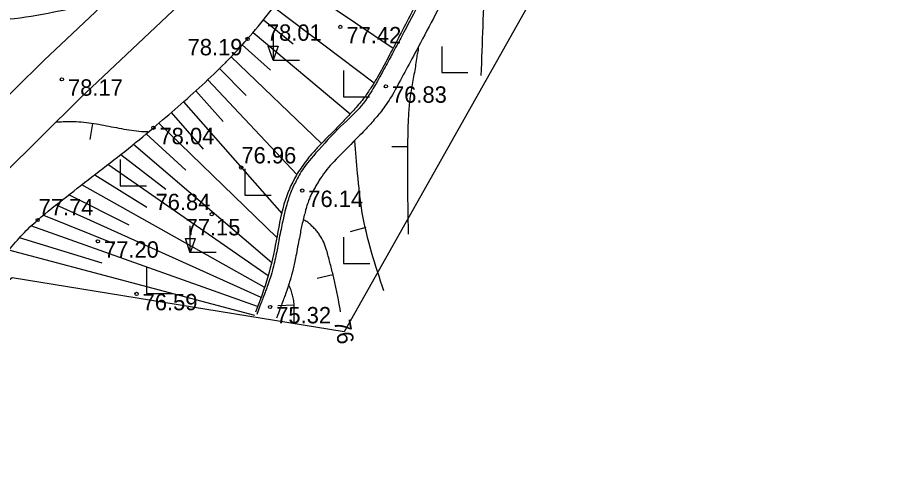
# Model space of a CAD drawing. Extents: x 576692 to 577659, y 273254 to 273799.
# Drawn here: x 577532.07 to 577559.14, y 273312.82 to 273326.41 of the extents above; entities that cross this region are included whole.
import ezdxf

# ---------------------------------------------------------------- set-up
doc = ezdxf.new("R2010")
doc.units = 0
for name, color, linetype in [('CELI_TAKA_####_####_#', 7, 'Continuous'), ('DREN_VADP_####_####_#', 7, 'Continuous'), ('ELEK_ELEM_####_####_#', 7, 'Continuous'), ('GAZE_ELEM_####_####_#', 7, 'Continuous'), ('GEOD_ELEM_####_TKST_#', 7, 'Continuous'), ('GEOD_SITP_####_TKST_#', 7, 'Continuous'), ('HIDT_REZV_####_TKST_#', 7, 'Continuous'), ('LKAN_ELEM_PAST_TKST_#', 7, 'Continuous'), ('RELJ_ELEM_####_####_#', 7, 'Continuous'), ('RELJ_HORZ_PAMT_####_#', 7, 'Continuous'), ('SAKT_ELEM_####_####_#', 7, 'Continuous')]:
    doc.layers.add(name, color=color, linetype=linetype)

msp = doc.modelspace()

# ---------------------------------------------------------------- linework, layer by layer
at = {"layer": 'CELI_TAKA_####_####_#'}
msp.add_lwpolyline([(577600.316, 273457.536), (577582.857, 273411.886), (577563.839, 273368.538), (577566.562, 273364.718), (577549.809, 273330.664), (577542.026, 273316.827), (577531.9, 273318.477), (577518.827, 273308.06), (577506.987, 273310.355), (577491.731, 273322.549), (577476.131, 273318.008), (577456.124, 273316.473), (577442.567, 273287.391)], dxfattribs=at)
at = {"layer": 'DREN_VADP_####_####_#'}
for points in [[(577547.087, 273332.327), (577547.041, 273332.221), (577546.995, 273332.117), (577546.863, 273331.829), (577546.771, 273331.65), (577546.581, 273331.278), (577546.486, 273331.092), (577546.011, 273330.162), (577545.63, 273329.418), (577544.867, 273327.932), (577544.486, 273327.189), (577543.904, 273326.082), (577543.708, 273325.714), (577543.412, 273325.163), (577543.313, 273324.979), (577543.164, 273324.704), (577543.115, 273324.613), (577543.015, 273324.428), (577542.971, 273324.348), (577542.509, 273323.617), (577541.863, 273323.07), (577540.99, 273322.098), (577540.715, 273321.743), (577540.458, 273321.237), (577540.409, 273321.124), (577540.331, 273320.906), (577540.299, 273320.799), (577540.213, 273320.485), (577540.164, 273320.273), (577540.035, 273319.646), (577539.967, 273319.235), (577539.825, 273318.649), (577539.77, 273318.458), (577539.672, 273318.184), (577539.633, 273318.084), (577539.578, 273317.937), (577539.541, 273317.839), (577539.486, 273317.693), (577539.359, 273317.359)], [(577547.616, 273332.038), (577547.572, 273331.937), (577547.527, 273331.836), (577547.409, 273331.582), (577547.332, 273331.429), (577546.659, 273330.115), (577546.061, 273328.943), (577545.159, 273327.188), (577544.857, 273326.603), (577544.242, 273325.438), (577543.93, 273324.859), (577543.539, 273324.136), (577543.45, 273323.977), (577543.254, 273323.687), (577543.149, 273323.55), (577542.82, 273323.152), (577542.582, 273322.907), (577541.88, 273322.192), (577541.426, 273321.739), (577541.087, 273321.149), (577541.051, 273321.081), (577540.987, 273320.949), (577540.96, 273320.885), (577540.886, 273320.677), (577540.844, 273320.525), (577540.728, 273320.063), (577540.669, 273319.745), (577540.545, 273319.095), (577540.479, 273318.763), (577540.361, 273318.35), (577540.336, 273318.268), (577540.281, 273318.103), (577540.251, 273318.02), (577540.192, 273317.865), (577540.134, 273317.711), (577540.048, 273317.481), (577539.961, 273317.241)]]:
    msp.add_open_spline(points, degree=3, dxfattribs=at)
at = {"layer": 'ELEK_ELEM_####_####_#'}
for points in [[(577542.187, 273335.257), (577539.456, 273331.893), (577536.178, 273328.247), (577532.86, 273325.109), (577529.315, 273321.61), (577524.249, 273317.083)], [(577543.465, 273334.293), (577540.672, 273330.853), (577537.324, 273327.129), (577533.972, 273323.959), (577530.411, 273320.444), (577525.306, 273315.882), (577522.777, 273313.607), (577519.763, 273310.618), (577517.107, 273308.266)]]:
    msp.add_lwpolyline(points, dxfattribs=at)
at = {"layer": 'GAZE_ELEM_####_####_#'}
for p, q in [((577540.452, 273327.558), (577543.519, 273325.488)), ((577539.872, 273326.744), (577542.937, 273324.426)), ((577539.564, 273326.35), (577540.473, 273325.621)), ((577539.247, 273325.964), (577542.207, 273323.477)), ((577538.919, 273325.586), (577539.775, 273324.816)), ((577538.578, 273325.221), (577541.337, 273322.581)), ((577538.226, 273324.866), (577539.034, 273324.041)), ((577537.865, 273324.519), (577540.582, 273321.629)), ((577537.496, 273324.182), (577538.338, 273323.251)), ((577537.124, 273323.848), (577540.128, 273320.439)), ((577536.748, 273323.519), (577537.721, 273322.399)), ((577536.369, 273323.193), (577539.976, 273319.71)), ((577535.987, 273322.87), (577537.197, 273321.764)), ((577535.602, 273322.551), (577539.816, 273318.945)), ((577535.211, 273322.239), (577536.589, 273321.178)), ((577539.706, 273318.538), (577534.818, 273321.931)), ((577534.423, 273321.624), (577536.007, 273320.635)), ((577539.588, 273318.195), (577534.028, 273321.317)), ((577535.47, 273320.085), (577533.632, 273321.011)), ((577533.239, 273320.702), (577539.482, 273317.888)), ((577532.852, 273320.387), (577534.999, 273319.524)), ((577539.385, 273317.605), (577532.473, 273320.06)), ((577534.64, 273318.922), (577532.125, 273319.701)), ((577539.3, 273317.325), (577531.801, 273319.321))]:
    msp.add_line(p, q, dxfattribs=at)
msp.add_spline([(577531.8, 273319.321), (577532.218, 273319.804), (577532.677, 273320.242), (577533.552, 273320.949), (577534.444, 273321.641), (577535.335, 273322.336), (577536.206, 273323.055), (577537.69, 273324.358), (577538.403, 273325.041), (577538.746, 273325.398), (577539.079, 273325.767), (577540.313, 273327.354), (577541.399, 273329.038), (577543.607, 273332.778), (577544.241, 273333.891), (577544.863, 273335.011), (577545.488, 273336.129), (577546.131, 273337.24), (577547.03, 273338.617), (577548.037, 273339.921), (577549.136, 273341.148), (577550.311, 273342.297), (577550.702, 273342.656)], degree=3, dxfattribs=at)
at = {"layer": 'GEOD_ELEM_####_TKST_#'}
for p, q in [((577534.274, 273322.699), (577534.362, 273323.191)), ((577541.199, 273318.463), (577541.684, 273318.583))]:
    msp.add_line(p, q, dxfattribs=at)
for points in [[(577533.218, 273323.229), (577533.701, 273323.251), (577534.315, 273323.199), (577534.927, 273323.089), (577535.538, 273322.981), (577535.843, 273322.945), (577535.996, 273322.938), (577536.061, 273322.937)], [(577541.915, 273317.442), (577541.85, 273317.811), (577541.774, 273318.191), (577541.687, 273318.569), (577541.591, 273318.946), (577541.541, 273319.134), (577541.489, 273319.322), (577541.45, 273319.445), (577541.401, 273319.562), (577541.277, 273319.783), (577541.239, 273319.836), (577541.2, 273319.888), (577541.115, 273319.986), (577541.019, 273320.081), (577540.968, 273320.127), (577540.914, 273320.173), (577540.793, 273320.238)]]:
    msp.add_spline(points, degree=3, dxfattribs=at)
at = {"layer": 'GEOD_SITP_####_TKST_#'}
for p, q in [((577543.479, 273322.48), (577543.979, 273322.48)), ((577542.218, 273319.888), (577542.7, 273320.02)), ((577539.998, 273317.632), (577540.497, 273317.657))]:
    msp.add_line(p, q, dxfattribs=at)
for points in [[(577514.841, 273321.946), (577515.525, 273322.281), (577515.902, 273322.455), (577516.284, 273322.619), (577517.032, 273322.977), (577517.051, 273322.989), (577517.262, 273323.111), (577517.889, 273323.315), (577518.677, 273323.516), (577520.616, 273323.937), (577521.902, 273324.22), (577522.828, 273324.51), (577523.238, 273324.732), (577525.576, 273326.535), (577525.712, 273326.64), (577526.81, 273327.43), (577527.388, 273327.789), (577528, 273328.119), (577528.762, 273328.377), (577529.552, 273328.484), (577530.087, 273328.509), (577530.623, 273328.512), (577531.159, 273328.514), (577531.694, 273328.539), (577532.926, 273328.662), (577533.538, 273328.766), (577534.146, 273328.91), (577534.951, 273329.246), (577535.571, 273329.591), (577536.293, 273329.997), (577536.591, 273330.224), (577536.886, 273330.454), (577537.476, 273330.915), (577537.792, 273331.16), (577539.056, 273332.079), (577539.654, 273332.61), (577540.556, 273333.405), (577540.857, 273333.656)], [(577535.268, 273331.435), (577534.968, 273331.216), (577533.97, 273330.628), (577533.448, 273330.377), (577532.904, 273330.152), (577532.47, 273330.061), (577530.922, 273330.094), (577528.387, 273330.074), (577526.971, 273329.913), (577526.415, 273329.813), (577525.866, 273329.687), (577525.321, 273329.536), (577524.778, 273329.363), (577524.599, 273329.261), (577524.398, 273329.028), (577524.227, 273328.778), (577524.061, 273328.524), (577523.879, 273328.283), (577522.814, 273327.047), (577521.581, 273325.97), (577520.987, 273325.626), (577520.373, 273325.341), (577519.102, 273324.891), (577518.461, 273324.693), (577517.906, 273324.526), (577517.377, 273324.368), (577517.117, 273324.274), (577516.866, 273324.158), (577516.434, 273323.89), (577516.011, 273323.608), (577515.931, 273323.56), (577514.485, 273322.93), (577513.747, 273322.649), (577513.015, 273322.353), (577512.013, 273321.898), (577511.099, 273321.306)], [(577546.3, 273329.402), (577546.298, 273329.3), (577546.307, 273328.479), (577546.298, 273327.658), (577546.196, 273324.65)], [(577534.788, 273326.902), (577534.706, 273326.887), (577531.966, 273326.382), (577530.909, 273326.307), (577529.985, 273326.297), (577528.095, 273325.931), (577527.044, 273325.463), (577525.695, 273324.723), (577524.649, 273324.087), (577523.761, 273323.638), (577523.288, 273323.454), (577522.808, 273323.292), (577521.831, 273323.034), (577519.178, 273322.474), (577518.593, 273322.348), (577518.12, 273322.195), (577517.413, 273321.88), (577516.36, 273321.329)], [(577544.28, 273325.521), (577544.285, 273325.447), (577544.272, 273325.373), (577544.253, 273325.299), (577544.238, 273325.225), (577544.206, 273324.982), (577544.166, 273324.739), (577544.08, 273324.253), (577544.009, 273323.767), (577543.979, 273323.277), (577543.979, 273319.811)], [(577543.233, 273318.084), (577542.579, 273320.462), (577542.436, 273321.659), (577542.351, 273322.655)], [(577540.499, 273317.069), (577540.499, 273317.591), (577540.497, 273317.67), (577540.494, 273317.71), (577540.49, 273317.749), (577540.48, 273317.828), (577540.464, 273317.905), (577540.444, 273317.983), (577540.42, 273318.06), (577540.391, 273318.137), (577540.359, 273318.214), (577540.34, 273318.249)]]:
    msp.add_spline(points, degree=3, dxfattribs=at)
at = {"layer": 'LKAN_ELEM_PAST_TKST_#'}
for p, q in [((577539.861, 273325.917), (577539.861, 273325.117)), ((577545, 273325.538), (577545, 273324.738)), ((577539.861, 273325.117), (577540.661, 273325.117)), ((577542, 273324.8), (577542, 273324)), ((577545, 273324.738), (577545.8, 273324.738)), ((577542, 273324), (577542.8, 273324)), ((577535.197, 273322.089), (577535.197, 273321.289)), ((577539, 273321.8), (577539, 273321)), ((577535.197, 273321.289), (577535.997, 273321.289)), ((577539, 273321), (577539.8, 273321)), ((577537.322, 273320.06), (577537.322, 273319.26)), ((577542.005, 273319.718), (577542.005, 273318.918)), ((577537.322, 273319.26), (577538.122, 273319.26)), ((577542.005, 273318.918), (577542.805, 273318.918)), ((577536, 273318.8), (577536, 273318)), ((577536, 273318), (577536.8, 273318))]:
    msp.add_line(p, q, dxfattribs=at)
at = {"layer": 'RELJ_ELEM_####_####_#'}
for points in [[(577539.711, 273325.55), (577540.011, 273325.55), (577539.861, 273325.117)], [(577537.182, 273319.672), (577537.482, 273319.672), (577537.332, 273319.239)]]:
    msp.add_lwpolyline(points, close=True, dxfattribs=at)
for centre in [(577541.908, 273326.134), (577539.079, 273325.767), (577533.416, 273324.534), (577543.298, 273324.32), (577536.206, 273323.055), (577538.888, 273321.843), (577540.745, 273321.138), (577537.988, 273320.417), (577532.677, 273320.242), (577534.514, 273319.591), (577535.692, 273317.986), (577539.767, 273317.587)]:
    msp.add_circle(centre, 0.05, dxfattribs=at)
at = {"layer": 'SAKT_ELEM_####_####_#'}
msp.add_spline([(577546.964, 273332.347), (577546.789, 273331.962), (577546.167, 273330.7), (577545.539, 273329.44), (577544.068, 273326.544), (577543.365, 273325.193), (577543.039, 273324.597), (577542.862, 273324.307), (577542.672, 273324.024), (577542.39, 273323.677), (577542.088, 273323.349), (577541.855, 273323.105), (577541.618, 273322.865), (577541.381, 273322.626), (577541.148, 273322.381), (577540.842, 273322.013), (577540.703, 273321.818), (577540.573, 273321.614), (577540.19, 273320.72), (577539.952, 273319.606), (577539.697, 273318.51), (577539.323, 273317.424)], degree=3, dxfattribs=at)

# ---------------------------------------------------------------- texts
at = {"layer": 'HIDT_REZV_####_TKST_#'}
for s, p in [(' 78.01', (577539.482, 273325.711)), (' 77.42', (577541.908, 273325.634)), (' 78.19', (577537.064, 273325.267)), (' 78.17', (577533.416, 273324.034)), (' 76.83', (577543.298, 273323.82)), (' 78.04', (577536.206, 273322.555)), (' 76.96', (577538.705, 273321.968)), (' 76.84', (577536.085, 273320.542)), (' 76.14', (577540.745, 273320.638)), (' 77.74', (577532.519, 273320.383)), (' 77.15', (577537.002, 273319.772)), (' 77.20', (577534.514, 273319.091)), (' 76.59', (577535.692, 273317.486)), (' 75.32', (577539.767, 273317.087))]:
    msp.add_text(s, height=0.5, dxfattribs=at).set_placement(p)
at = {"layer": 'RELJ_HORZ_PAMT_####_#'}
msp.add_text('76', height=0.5, rotation=280.1418, dxfattribs=at).set_placement((577541.713, 273317.152))

doc.saveas('drawing.dxf')
